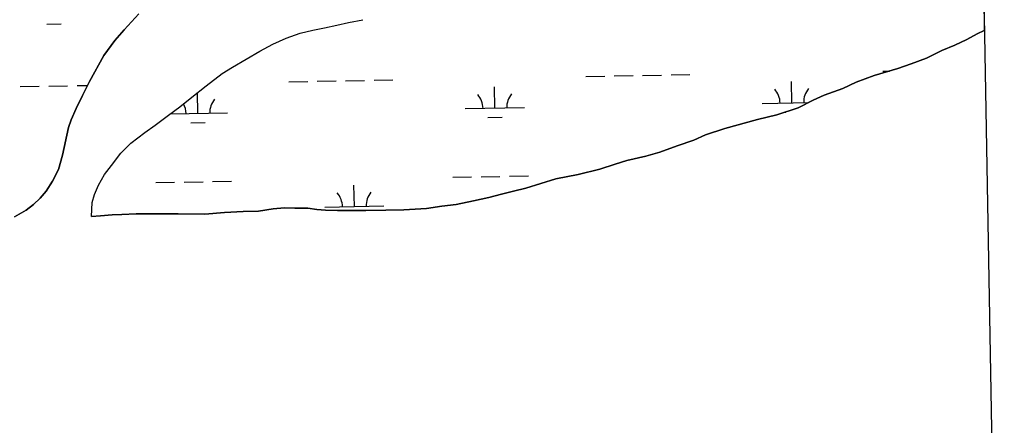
# Model space of a CAD drawing. Extents: x 3914892 to 3953151, y 242587 to 268572.
# Drawn here: x 3949226 to 3950903, y 259407 to 260091 of the extents above; entities that cross this region are included whole.
import ezdxf

# ---------------------------------------------------------------- set-up
doc = ezdxf.new("R2010")
doc.units = 0
for name, color, linetype in [('V-GRID-FRAM', 7, 'Continuous'), ('V-TOPO-SHOR', 7, 'Continuous'), ('V-WETL-SWMP', 7, 'Continuous')]:
    doc.layers.add(name, color=color, linetype=linetype)

msp = doc.modelspace()

# ---------------------------------------------------------------- linework, layer by layer
at = {"layer": 'V-GRID-FRAM'}
msp.add_lwpolyline([(3918836.6, 266200.2), (3950733.3, 266770.9), (3951066.5, 248591.3), (3919153.9, 248020.4), (3918836.6, 266200.2)], dxfattribs=at)
at = {"layer": 'V-TOPO-SHOR'}
for points in [[(3949217.3, 259759.1), (3949236.8, 259770.4), (3949249.1, 259779.9), (3949260.6, 259790.2), (3949270.9, 259802.4), (3949281.4, 259819.1), (3949291.6, 259838.7), (3949298.4, 259863), (3949308.4, 259909.5), (3949313, 259922.9), (3949321.5, 259942), (3949332, 259963.5), (3949344, 259987.5), (3949368.2, 260031.1), (3949387, 260056.8), (3949402.8, 260074.8), (3949427.3, 260101.8)], [(3949347.1, 259759.5), (3949348.7, 259783.3), (3949352.5, 259796.7), (3949359.1, 259812.5), (3949369.6, 259830.4), (3949381, 259845.5), (3949396.7, 259866.4), (3949413.7, 259883.2), (3949437.6, 259901.4), (3949454.7, 259913.8), (3949477.3, 259930.3), (3949496.4, 259944.4), (3949516.7, 259960.8), (3949540.9, 259980.2), (3949567.9, 260000.9), (3949585.8, 260011.7), (3949631.7, 260038.7), (3949654, 260050.4), (3949676.4, 260060.5), (3949700, 260069), (3949721.3, 260073.8), (3949741.3, 260078.2), (3949761.8, 260082.6), (3949781.4, 260087), (3949805.9, 260091.5)], [(3950758.2, 260026.8), (3950784.4, 260039.7), (3950806.4, 260048.8), (3950826.5, 260058.5), (3950844, 260067.8), (3950856, 260073.4)], [(3949347.1, 259759.5), (3949362.6, 259760.5), (3949382.1, 259762.4), (3949398.5, 259763.1), (3949422.6, 259763.8), (3949445.6, 259764.2), (3949494, 259763.9), (3949538.8, 259763.2), (3949572.2, 259766.1), (3949603.8, 259768.1), (3949629.4, 259768.5), (3949654.6, 259772.4), (3949673.3, 259774.1), (3949691.1, 259773.7), (3949713.1, 259773.3), (3949727.9, 259771.1), (3949742.9, 259770), (3949762.8, 259769.5), (3949811, 259769.6), (3949844.7, 259770.2), (3949875.4, 259770.8), (3949913.5, 259772.8), (3949939.1, 259777.1), (3949963.7, 259779.9), (3949993, 259785.8), (3950018.6, 259791.6), (3950040.3, 259797), (3950060.7, 259802.3), (3950081.1, 259807.5), (3950132.2, 259823), (3950169.8, 259830.4), (3950206.4, 259839.5), (3950232.2, 259847.8), (3950252, 259853.9), (3950284, 259861.2), (3950307.5, 259868.1), (3950336.9, 259878.6), (3950364.9, 259888.5), (3950384.6, 259897.5), (3950417.3, 259908), (3950472.7, 259923.4), (3950505.5, 259930.9), (3950541.6, 259942.8), (3950566.8, 259955.7), (3950585.4, 259964.1), (3950617.2, 259975.8), (3950639.2, 259986.2), (3950669.8, 259997.8), (3950710, 260009.1), (3950732.4, 260017), (3950758.2, 260026.8)]]:
    msp.add_lwpolyline(points, dxfattribs=at)
at = {"layer": 'V-WETL-SWMP'}
for p, q in [((3950850.2, 260390.7), (3950856, 260073.4)), ((3949427.3, 260101.8), (3949402.8, 260074.8)), ((3949272, 260084.3), (3949295.9, 260084.8)), ((3949721.3, 260073.8), (3949741.3, 260078.2)), ((3949741.3, 260078.2), (3949761.8, 260082.6)), ((3949761.8, 260082.6), (3949781.4, 260087)), ((3949781.4, 260087), (3949805.9, 260091.5)), ((3949402.8, 260074.8), (3949387, 260056.8)), ((3949676.4, 260060.5), (3949700, 260069)), ((3949700, 260069), (3949721.3, 260073.8)), ((3950844, 260067.8), (3950826.5, 260058.5)), ((3950856, 260073.4), (3950844, 260067.8)), ((3949387, 260056.8), (3949368.2, 260031.1)), ((3949631.7, 260038.7), (3949654, 260050.4)), ((3949654, 260050.4), (3949676.4, 260060.5)), ((3950806.4, 260048.8), (3950784.4, 260039.7)), ((3950826.5, 260058.5), (3950806.4, 260048.8)), ((3949368.2, 260031.1), (3949344, 259987.5)), ((3949585.8, 260011.7), (3949631.7, 260038.7)), ((3950784.4, 260039.7), (3950758.2, 260026.8)), ((3949567.9, 260000.9), (3949585.8, 260011.7)), ((3950732.4, 260017), (3950710, 260009.1)), ((3950758.2, 260026.8), (3950732.4, 260017)), ((3949540.9, 259980.2), (3949567.9, 260000.9)), ((3950182.6, 259996), (3950214.6, 259996.5)), ((3950230.6, 259996.8), (3950262.6, 259997.4)), ((3950278.6, 259997.7), (3950310.6, 259998.3)), ((3950326.6, 259998.5), (3950358.6, 259999.1)), ((3950669.8, 259997.8), (3950639.2, 259986.2)), ((3950710, 260009.1), (3950669.8, 259997.8)), ((3950684.5, 260004.9), (3950695.9, 260005.1)), ((3949227, 259978.9), (3949259, 259979.4)), ((3949275, 259979.7), (3949307, 259980.3)), ((3949323, 259980.6), (3949340.7, 259980.9)), ((3949344, 259987.5), (3949332, 259963.5)), ((3949516.7, 259960.8), (3949540.9, 259980.2)), ((3949680.8, 259987), (3949712.8, 259987.6)), ((3949728.8, 259987.8), (3949760.8, 259988.4)), ((3949776.8, 259988.7), (3949808.8, 259989.3)), ((3949824.8, 259989.6), (3949856.8, 259990.1)), ((3950029, 259942.5), (3950028.3, 259978.5)), ((3950530.8, 259951.4), (3950530.2, 259987.4)), ((3950639.2, 259986.2), (3950617.2, 259975.8)), ((3949332, 259963.5), (3949321.5, 259942)), ((3949496.4, 259944.4), (3949516.7, 259960.8)), ((3949527.2, 259933.5), (3949526.5, 259968.7)), ((3950585.4, 259964.1), (3950566.8, 259955.7)), ((3950617.2, 259975.8), (3950585.4, 259964.1)), ((3949477.3, 259930.3), (3949496.4, 259944.4)), ((3950480.8, 259950.5), (3950559.4, 259952)), ((3950566.8, 259955.7), (3950541.6, 259942.8)), ((3949321.5, 259942), (3949313, 259922.9)), ((3949454.7, 259913.8), (3949477.3, 259930.3)), ((3949480.5, 259932.6), (3949577.2, 259934.4)), ((3949979, 259941.6), (3950079, 259943.4)), ((3950017.3, 259926.8), (3950041.3, 259927.2)), ((3950505.5, 259930.9), (3950472.7, 259923.4)), ((3950541.6, 259942.8), (3950505.5, 259930.9)), ((3950519.1, 259935.8), (3950520.4, 259935.8)), ((3949313, 259922.9), (3949308.4, 259909.5)), ((3949437.6, 259901.4), (3949454.7, 259913.8)), ((3949515.4, 259917.8), (3949539.4, 259918.3)), ((3950472.7, 259923.4), (3950417.3, 259908)), ((3949308.4, 259909.5), (3949298.4, 259863)), ((3949413.7, 259883.2), (3949437.6, 259901.4)), ((3950384.6, 259897.5), (3950364.9, 259888.5)), ((3950417.3, 259908), (3950384.6, 259897.5)), ((3949396.7, 259866.4), (3949413.7, 259883.2)), ((3950336.9, 259878.6), (3950307.5, 259868.1)), ((3950364.9, 259888.5), (3950336.9, 259878.6)), ((3949298.4, 259863), (3949291.6, 259838.7)), ((3949381, 259845.5), (3949396.7, 259866.4)), ((3950284, 259861.2), (3950252, 259853.9)), ((3950307.5, 259868.1), (3950284, 259861.2)), ((3949369.6, 259830.4), (3949381, 259845.5)), ((3950232.2, 259847.8), (3950206.4, 259839.5)), ((3950252, 259853.9), (3950232.2, 259847.8)), ((3949291.6, 259838.7), (3949281.4, 259819.2)), ((3949359.1, 259812.5), (3949369.6, 259830.4)), ((3950005.7, 259826.6), (3950037.6, 259827.2)), ((3950053.6, 259827.5), (3950085.6, 259828)), ((3950169.8, 259830.4), (3950132.2, 259823)), ((3950206.4, 259839.5), (3950169.8, 259830.4)), ((3949281.4, 259819.2), (3949270.9, 259802.4)), ((3949352.5, 259796.7), (3949359.1, 259812.5)), ((3949455.8, 259816.8), (3949487.8, 259817.3)), ((3949503.8, 259817.6), (3949535.8, 259818.2)), ((3949551.8, 259818.5), (3949583.8, 259819)), ((3949791.5, 259776.3), (3949790.8, 259812.3)), ((3949957.7, 259825.7), (3949989.7, 259826.3)), ((3950132.2, 259823), (3950081.1, 259807.5)), ((3949270.9, 259802.4), (3949260.6, 259790.2)), ((3949348.7, 259783.3), (3949352.5, 259796.7)), ((3950040.3, 259797), (3950018.6, 259791.6)), ((3950060.7, 259802.3), (3950040.3, 259797)), ((3950081.1, 259807.5), (3950060.7, 259802.3)), ((3949249.1, 259779.9), (3949236.8, 259770.4)), ((3949260.6, 259790.2), (3949249.1, 259779.9)), ((3949347.1, 259759.5), (3949348.7, 259783.3)), ((3949741.5, 259775.4), (3949841.4, 259777.2)), ((3949939.1, 259777.1), (3949913.5, 259772.8)), ((3949963.7, 259779.9), (3949939.1, 259777.1)), ((3949993, 259785.8), (3949963.7, 259779.9)), ((3950018.6, 259791.6), (3949993, 259785.8)), ((3949236.8, 259770.4), (3949217.3, 259759.1)), ((3949362.6, 259760.5), (3949347.1, 259759.5)), ((3949382.1, 259762.4), (3949362.6, 259760.5)), ((3949398.5, 259763.1), (3949382.1, 259762.4)), ((3949422.6, 259763.8), (3949398.5, 259763.1)), ((3949445.6, 259764.2), (3949422.6, 259763.8)), ((3949494, 259763.9), (3949445.6, 259764.2)), ((3949538.8, 259763.2), (3949494, 259763.9)), ((3949572.2, 259766.1), (3949538.8, 259763.2)), ((3949603.8, 259768.1), (3949572.2, 259766.1)), ((3949629.4, 259768.5), (3949603.8, 259768.1)), ((3949654.6, 259772.4), (3949629.4, 259768.5)), ((3949673.3, 259774.1), (3949654.6, 259772.4)), ((3949691.1, 259773.7), (3949673.3, 259774.1)), ((3949713.1, 259773.3), (3949691.1, 259773.7)), ((3949727.9, 259771.1), (3949713.1, 259773.3)), ((3949742.9, 259770.1), (3949727.9, 259771.1)), ((3949762.8, 259769.5), (3949742.9, 259770.1)), ((3949811, 259769.6), (3949762.8, 259769.5)), ((3949844.7, 259770.2), (3949811, 259769.6)), ((3949875.4, 259770.8), (3949844.7, 259770.2)), ((3949913.5, 259772.8), (3949875.4, 259770.8))]:
    msp.add_line(p, q, dxfattribs=at)
for centre, start, end in [((3949973.7, 259941.9), 0.2532, 41.7968), ((3950084.2, 259943.9), 140.2532, 181.7968), ((3950475.6, 259950.9), 0.2532, 41.7968), ((3950586, 259952.9), 140.2532, 181.7968), ((3949471.9, 259933), 0.2532, 28.2957), ((3949582.4, 259934.9), 140.2532, 181.7968), ((3949736.2, 259775.8), 0.2532, 41.7968), ((3949846.7, 259777.8), 140.2532, 181.7968), ((3949234.4, 259766.8), 41.6784, 41.7968)]:
    msp.add_arc(centre, 35.2, start, end, dxfattribs=at)

doc.saveas('drawing.dxf')
